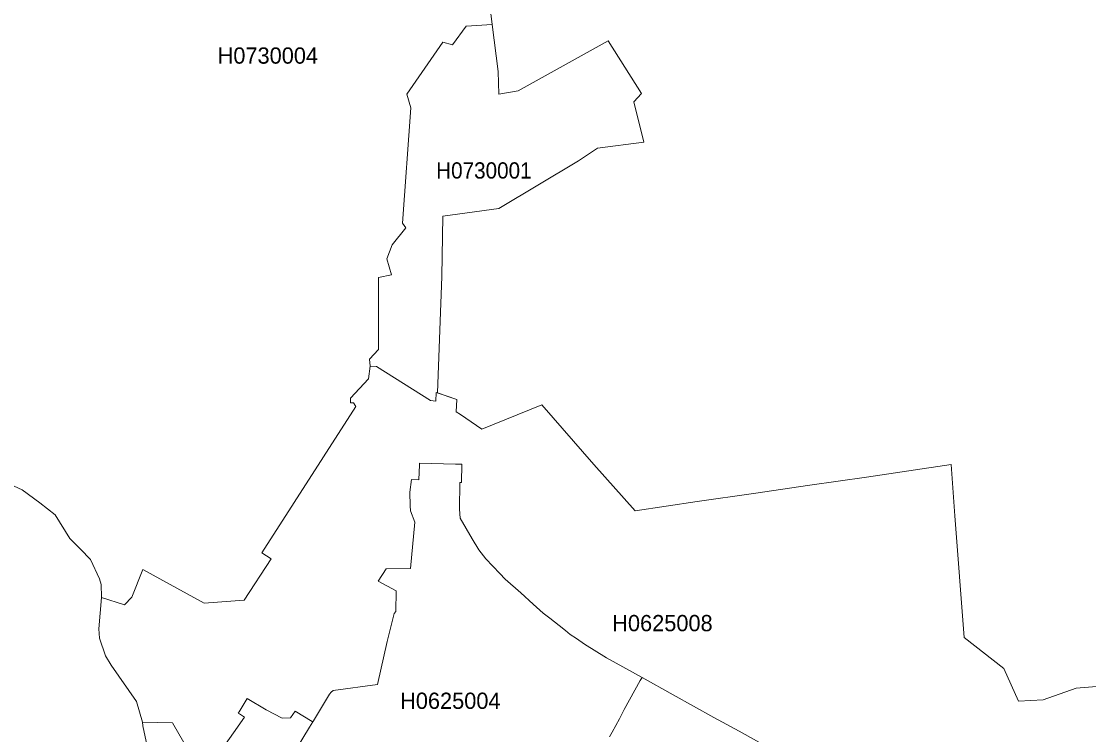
# Model space of a CAD drawing. Extents: x 369010 to 739155, y 6377141 to 6616555.
# Drawn here: x 526342 to 532902, y 6472956 to 6477339 of the extents above; entities that cross this region are included whole.
import ezdxf
from ezdxf.enums import TextEntityAlignment as Align

# ---------------------------------------------------------------- set-up
doc = ezdxf.new("R2010")
doc.units = 0
doc.header["$LTSCALE"] = 40
doc.layers.add('1', color=7, linetype='Continuous', lineweight=13)
doc.layers.add('2', color=7, linetype='Continuous')

msp = doc.modelspace()

# ---------------------------------------------------------------- linework, layer by layer
at = {"layer": '1'}
for points in [[(528621.6, 6475965.41), (528706.01, 6476070.01), (528684.82, 6476099.8), (528735.8, 6476807), (528710.31, 6476892.23), (528931.75, 6477211.82), (528991.34, 6477194.77), (529076.57, 6477309.8), (529236.28, 6477319.23), (529200.04, 6477606.71)], [(529200.04, 6477606.71), (529236.28, 6477319.23), (529272.53, 6477031.59), (529276.83, 6476890.91), (529395.99, 6476912.26), (529949.6, 6477219.1), (530154, 6476895.21), (530107.16, 6476845.4)], [(530107.16, 6476845.4), (530167.08, 6476597.47), (529882.91, 6476559.9), (529766.56, 6476481.62), (529277.66, 6476189.5), (528933.41, 6476142), (528926.29, 6475770.28), (528900.64, 6475055.64), (529017.98, 6475015.42), (529015.33, 6474939.62), (529041.15, 6474924.06), (529172.56, 6474833.69), (529540.48, 6474981.66), (529860.4, 6474616.22), (530115.11, 6474331.06), (530494.94, 6474387.66), (530841.01, 6474436.82), (531187.9, 6474488.45), (531537.28, 6474538.27), (532056.8, 6474616.22), (532078.81, 6474301.43), (532136.41, 6473552.53), (532380.86, 6473363.03), (532469.73, 6473160.78), (532622, 6473169.22), (532825.9, 6473241.22), (532975.68, 6473253.79)], [(526298.25, 6474482.16), (526346.25, 6474459.32), (526456.14, 6474379.55), (526549.82, 6474306.4), (526640.85, 6474161.75), (526705.39, 6474095.55), (526766.46, 6474032.16), (526822.57, 6473914.32), (526832.34, 6473878.07), (526834.16, 6473801.28), (526833.99, 6473798.8), (526975.33, 6473754.44), (527021.67, 6473800.12), (527087.87, 6473970.92), (527465.22, 6473763.55), (527712.49, 6473781.59), (527878.32, 6474036.96), (527820.06, 6474073.7), (528398.33, 6474972.88), (528383.77, 6474993.9), (528364.57, 6474994.56), (528365.9, 6475022.7), (528474.96, 6475142.86), (528485.22, 6475219.65), (528485.55, 6475219.65), (528481.09, 6475262.35), (528536.36, 6475322.1), (528536.36, 6475765.15), (528617.3, 6475782.2), (528587.51, 6475880.18), (528621.6, 6475965.41)], [(531537.28, 6474538.27), (531187.9, 6474488.45), (530841.01, 6474436.82), (530494.94, 6474387.66), (530115.11, 6474331.06), (529860.4, 6474616.22), (529540.48, 6474981.66), (529172.56, 6474833.69), (529041.15, 6474924.06), (529015.33, 6474939.62), (529017.98, 6475015.42), (528891.87, 6475058.61), (528890.05, 6475004.33), (528856.95, 6475009.29), (528525.11, 6475218.99), (528485.22, 6475219.65), (528474.96, 6475142.86), (528365.9, 6475022.7), (528364.57, 6474994.56), (528383.77, 6474993.9), (528398.33, 6474972.88), (527820.06, 6474073.7), (527878.32, 6474036.96), (527712.49, 6473781.59), (527465.22, 6473763.55), (527087.87, 6473970.92), (527021.67, 6473800.12), (526975.33, 6473754.44), (526833.99, 6473798.8)], [(527586.54, 6472882.24), (527644.96, 6472967.8), (527713.64, 6473064.29), (527683.36, 6473082.83), (527674.92, 6473088.29), (527680.38, 6473095.9), (527730.86, 6473178.65), (527846.54, 6473108.15), (527944.85, 6473057.01), (527996.33, 6473058.5), (528023.96, 6473101.2), (528128.4, 6473036.49), (528134.19, 6473034.67), (528138.16, 6473040.79), (528236.31, 6473205.3), (528245.91, 6473216.39), (528259.15, 6473227.15), (528530.41, 6473264.39), (528589.66, 6473527.87), (528633.68, 6473700.32), (528642.62, 6473711.74), (528645.43, 6473839.51), (528534.71, 6473898.6), (528583.7, 6473973.9), (528733.81, 6473975.89), (528759.96, 6474260.55), (528734.14, 6474332.22), (528731.82, 6474361.35), (528729.84, 6474445.75), (528738.94, 6474523.37), (528784.95, 6474521.55), (528788.92, 6474614.24), (528788.59, 6474624.83), (529009.87, 6474617.05), (529050.09, 6474618.21), (529046.28, 6474504.34), (529037.51, 6474504.67), (529035.03, 6474341.98), (529038.01, 6474285.21), (529113.48, 6474158.44), (529154.69, 6474091.91), (529197.72, 6474036.46), (529282.79, 6473946.92), (529316.22, 6473910.51), (529411.05, 6473827.6), (529488.51, 6473757.92), (529548.75, 6473703.14), (529589.47, 6473671.69), (529647.56, 6473625.68), (529686.78, 6473594.9), (529715.58, 6473570.4), (529753.81, 6473546.57), (529802.8, 6473512.64), (529939.18, 6473428.4), (530156.65, 6473307.91), (530347.47, 6473200), (530597.55, 6473060.82), (530754.12, 6472976.57), (531161.92, 6472750.16)], [(529956.89, 6472943.31), (529972.44, 6472971.77), (530018.95, 6473053.37), (530047.42, 6473110.3), (530144.9, 6473289.38), (530156.65, 6473307.91), (529939.18, 6473428.4), (529802.8, 6473512.64), (529753.81, 6473546.57), (529715.58, 6473570.4), (529686.78, 6473594.9), (529647.56, 6473625.68), (529589.47, 6473671.69), (529548.75, 6473703.14), (529488.51, 6473757.92), (529411.05, 6473827.6), (529316.22, 6473910.51), (529282.79, 6473946.92), (529197.72, 6474036.46), (529154.69, 6474091.91), (529113.48, 6474158.44), (529038.01, 6474285.21), (529035.03, 6474341.98), (529037.51, 6474504.67), (529046.28, 6474504.34), (529050.09, 6474618.21), (529009.87, 6474617.05), (528788.59, 6474624.83), (528788.92, 6474614.24), (528784.95, 6474521.55), (528738.94, 6474523.37), (528729.84, 6474445.75), (528731.82, 6474361.35), (528734.14, 6474332.22), (528759.96, 6474260.55), (528733.81, 6473975.89), (528583.7, 6473973.9), (528534.71, 6473898.6), (528645.43, 6473839.51), (528642.62, 6473711.74), (528633.68, 6473700.32), (528589.66, 6473527.87), (528530.41, 6473264.39), (528259.15, 6473227.15), (528245.91, 6473216.39), (528236.31, 6473205.3), (528138.16, 6473040.79), (528134.19, 6473034.67), (528112.67, 6473001.23), (528038.2, 6472877.27)], [(532975.68, 6473253.79), (532825.9, 6473241.22), (532622, 6473169.22), (532469.73, 6473160.78), (532380.86, 6473363.03), (532136.41, 6473552.53), (532078.81, 6474301.43), (532056.8, 6474616.22), (531537.28, 6474538.27)], [(527114.69, 6472885.88), (527088.54, 6473010.83), (527086.72, 6473032.85), (527050.64, 6473159.62), (526894.56, 6473382.56), (526859.97, 6473440.15), (526822.41, 6473549.22), (526817.94, 6473605.16), (526833.99, 6473798.8), (526834.16, 6473801.28), (526832.34, 6473878.07), (526822.57, 6473914.32), (526766.46, 6474032.16), (526705.39, 6474095.55), (526640.85, 6474161.75), (526549.82, 6474306.4), (526456.14, 6474379.55), (526346.25, 6474459.32), (526298.25, 6474482.16)], [(526833.99, 6473798.8), (526817.94, 6473605.16), (526822.41, 6473549.22), (526859.97, 6473440.15), (526894.56, 6473382.56), (527050.64, 6473159.62), (527086.72, 6473032.85), (527271.75, 6473029.04), (527339.77, 6472907.89)], [(531161.92, 6472750.16), (530754.12, 6472976.57), (530597.55, 6473060.82), (530347.47, 6473200), (530156.65, 6473307.91), (530144.9, 6473289.38), (530047.42, 6473110.3), (530018.95, 6473053.37), (529972.44, 6472971.77), (529956.89, 6472943.31)], [(528038.2, 6472877.27), (528112.67, 6473001.23), (528134.19, 6473034.67), (528128.4, 6473036.49), (528023.96, 6473101.2), (527996.33, 6473058.5), (527944.85, 6473057.01), (527846.54, 6473108.15), (527730.86, 6473178.65), (527680.38, 6473095.9), (527674.92, 6473088.29), (527683.36, 6473082.83), (527713.64, 6473064.29), (527644.96, 6472967.8), (527586.54, 6472882.24)], [(527339.77, 6472907.89), (527271.75, 6473029.04), (527086.72, 6473032.85), (527088.54, 6473010.83), (527114.69, 6472885.88)]]:
    msp.add_lwpolyline(points, dxfattribs=at)
msp.add_lwpolyline([(529236.28, 6477319.23), (529076.57, 6477309.8), (528991.34, 6477194.77), (528931.75, 6477211.82), (528710.31, 6476892.23), (528735.8, 6476807), (528684.82, 6476099.8), (528706.01, 6476070.01), (528621.6, 6475965.41), (528587.51, 6475880.18), (528617.3, 6475782.2), (528536.36, 6475765.15), (528536.36, 6475322.1), (528481.09, 6475262.35), (528485.55, 6475219.65), (528525.11, 6475218.99), (528856.95, 6475009.29), (528890.05, 6475004.33), (528891.87, 6475058.61), (528900.64, 6475055.64), (528926.29, 6475770.28), (528933.41, 6476142), (529277.66, 6476189.5), (529766.56, 6476481.62), (529882.91, 6476559.9), (530167.08, 6476597.47), (530107.16, 6476845.4), (530154, 6476895.21), (529949.6, 6477219.1), (529395.99, 6476912.26), (529276.83, 6476890.91), (529272.53, 6477031.59)], close=True, dxfattribs=at)

# ---------------------------------------------------------------- texts
at = {"layer": '2'}
for s, p in [('H0730004', (527856.86, 6477078.88)), ('H0625008', (530282.17, 6473591.33)), ('H0625004', (528978.56, 6473114.11))]:
    msp.add_text(s, height=100, dxfattribs=at).set_placement(p, align=Align.CENTER)
at = {"layer": '2', "width": 0.95}
msp.add_text('H0730001', height=100, dxfattribs=at).set_placement((529184.76, 6476372.79), align=Align.CENTER)

doc.saveas('drawing.dxf')
